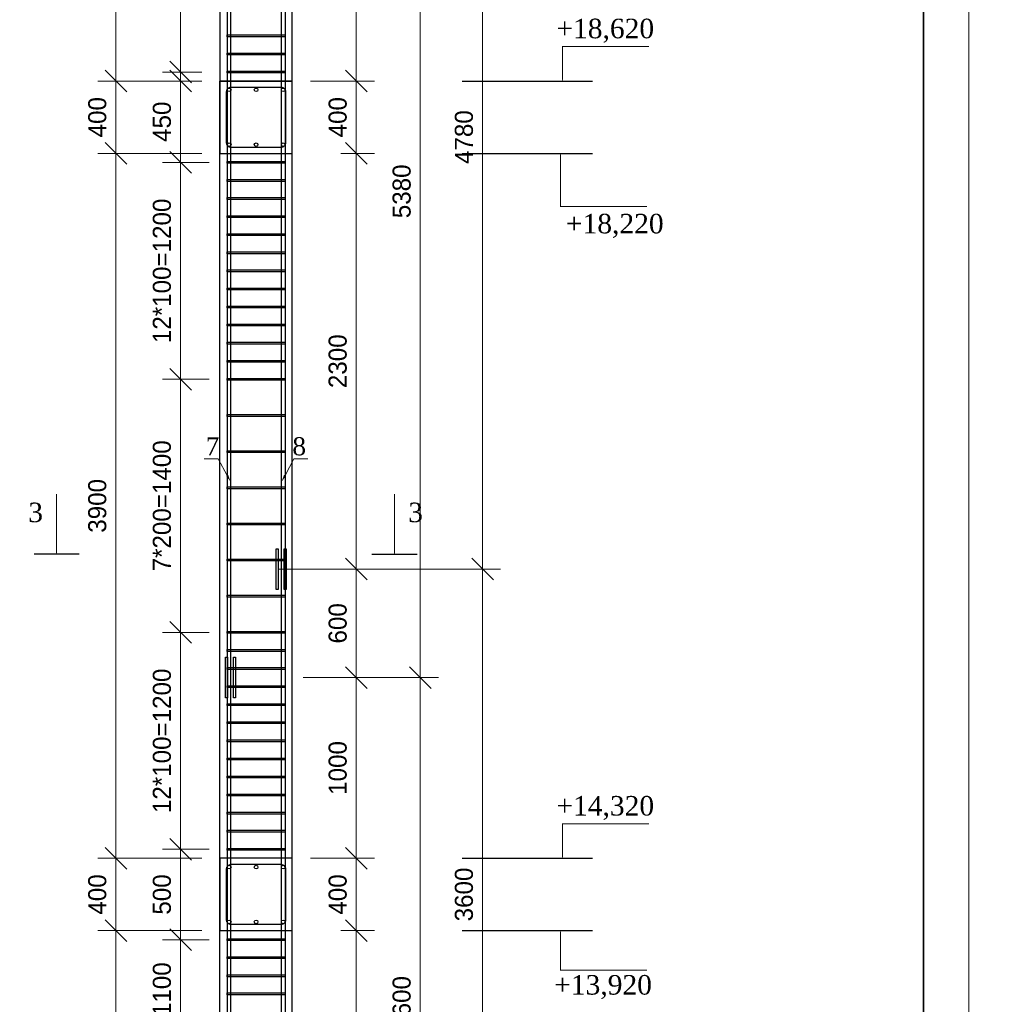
# Model space of a CAD drawing. Header units: millimetres. Extents: x -33345 to 4712671, y -3392 to 121473.
# Tile 432 of 656: x 2282553 to 2293302, y 84047 to 94941. Entities that reach past the tile are written whole.
import ezdxf
from ezdxf import colors
from ezdxf.entities.mleader import LeaderData, LeaderLine
from ezdxf.math import Vec2, Vec3

# ---------------------------------------------------------------- set-up
doc = ezdxf.new("R2010")
doc.units = ezdxf.units.MM
doc.styles.add('ISOCTEUR', font='isocpeui.ttf')
doc.styles.add('SIMPLEX350', font='times.ttf', dxfattribs={"height": 350})
doc.styles.add('WMF-Times New Roman2', font='times.ttf')
doc.styles.add('X-U-RW-01$0$StyleROMANS', font='GOTHIC.TTF')
doc.dimstyles.new('ISO-100', dxfattribs={"dimtxt": 200, "dimasz": 120, "dimexe": 100, "dimexo": 100, "dimgap": 50, "dimtad": 1, "dimdec": 0, "dimtxsty": 'ISOCTEUR', "dimblk": 'OBLIQUE', "dimcen": 0, "dimdle": 100, "dimclrd": 256, "dimadec": 0, "dimazin": 0, "dimtfac": 1, "dimtdec": 0, "dimtmove": 0, "dimatfit": 3, "dimfxl": 1, "dimarcsym": 0})

# ---------------------------------------------------------------- blocks, each defined once
blk = doc.blocks.new('Qwet')
at = {"lineweight": 20}
blk.add_lwpolyline([(350715, -737612), (410115, -737612), (410115, -695612), (350715, -695612)], close=True, dxfattribs=at)
at = {"lineweight": 35}
blk.add_lwpolyline([(352715, -737112), (409615, -737112), (409615, -696112), (352715, -696112)], close=True, dxfattribs=at)
blk = doc.blocks.new('_Oblique')
at = {"color": 0, "linetype": 'ByBlock', "lineweight": -2}
blk.add_line((-0.5, -0.5), (0.5, 0.5), dxfattribs=at)
blk = doc.blocks.new('*D451')
at = {"lineweight": -2, "transparency": 16777216}
blk.add_line((2345382.6, 1477583.5), (2345382.6, 1478183.5), dxfattribs=at)
at = {"color": 0, "lineweight": -2, "transparency": 16777216}
for p, q in [((2345128.4, 1478083.5), (2345482.6, 1478083.5)), ((2345372.8, 1477683.5), (2345482.6, 1477683.5))]:
    blk.add_line(p, q, dxfattribs=at)
at = {"layer": 'Defpoints', "color": 0, "lineweight": 0, "transparency": 16777216}
for p in [(2345028.4, 1478083.5), (2345382.6, 1478083.5), (2345272.8, 1477683.5)]:
    blk.add_point(p, dxfattribs=at)
at = {"lineweight": -2, "transparency": 16777216, "xscale": 120, "yscale": 120, "zscale": 120}
for p, rotation in [((2345382.6, 1478083.5), 90), ((2345382.6, 1477683.5), 270)]:
    blk.add_blockref('_Oblique', p, dxfattribs=dict(at, rotation=rotation))
at = {"color": 0, "transparency": 16777216, "insert": (2345280.1, 1477883.5), "char_height": 100, "attachment_point": 5, "rotation": 90, "style": 'X-U-RW-01$0$StyleROMANS'}
blk.add_mtext('400', dxfattribs=at)
blk = doc.blocks.new('*D452')
at = {"lineweight": -2, "transparency": 16777216}
blk.add_line((2344052.8, 1477583.5), (2344052.8, 1478183.5), dxfattribs=at)
at = {"color": 0, "lineweight": -2, "transparency": 16777216}
for p, q in [((2344528.4, 1478083.5), (2343952.8, 1478083.5)), ((2344528.4, 1477683.5), (2343952.8, 1477683.5))]:
    blk.add_line(p, q, dxfattribs=at)
at = {"layer": 'Defpoints', "color": 0, "lineweight": 0, "transparency": 16777216}
for p in [(2344052.8, 1478083.5), (2344628.4, 1478083.5), (2344628.4, 1477683.5)]:
    blk.add_point(p, dxfattribs=at)
at = {"lineweight": -2, "transparency": 16777216, "xscale": 120, "yscale": 120, "zscale": 120}
for p, rotation in [((2344052.8, 1478083.5), 90), ((2344052.8, 1477683.5), 270)]:
    blk.add_blockref('_Oblique', p, dxfattribs=dict(at, rotation=rotation))
at = {"color": 0, "transparency": 16777216, "insert": (2343950.3, 1477883.5), "char_height": 100, "attachment_point": 5, "rotation": 90, "style": 'X-U-RW-01$0$StyleROMANS'}
blk.add_mtext('400', dxfattribs=at)
blk = doc.blocks.new('*D453')
at = {"lineweight": -2, "transparency": 16777216}
blk.add_line((2345382.6, 1481883.5), (2345382.6, 1482483.5), dxfattribs=at)
at = {"color": 0, "lineweight": -2, "transparency": 16777216}
for p, q in [((2345233.5, 1482383.5), (2345482.6, 1482383.5)), ((2345372.8, 1481983.5), (2345482.6, 1481983.5))]:
    blk.add_line(p, q, dxfattribs=at)
at = {"layer": 'Defpoints', "color": 0, "lineweight": 0, "transparency": 16777216}
for p in [(2345133.5, 1482383.5), (2345382.6, 1482383.5), (2345272.8, 1481983.5)]:
    blk.add_point(p, dxfattribs=at)
at = {"lineweight": -2, "transparency": 16777216, "xscale": 120, "yscale": 120, "zscale": 120}
for p, rotation in [((2345382.6, 1482383.5), 90), ((2345382.6, 1481983.5), 270)]:
    blk.add_blockref('_Oblique', p, dxfattribs=dict(at, rotation=rotation))
at = {"color": 0, "transparency": 16777216, "insert": (2345280.1, 1482183.5), "char_height": 100, "attachment_point": 5, "rotation": 90, "style": 'X-U-RW-01$0$StyleROMANS'}
blk.add_mtext('400', dxfattribs=at)
blk = doc.blocks.new('*D454')
at = {"lineweight": -2, "transparency": 16777216}
blk.add_line((2344052.8, 1481883.5), (2344052.8, 1482483.5), dxfattribs=at)
at = {"color": 0, "lineweight": -2, "transparency": 16777216}
for p, q in [((2344528.4, 1482383.5), (2343952.8, 1482383.5)), ((2344528.4, 1481983.5), (2343952.8, 1481983.5))]:
    blk.add_line(p, q, dxfattribs=at)
at = {"layer": 'Defpoints', "color": 0, "lineweight": 0, "transparency": 16777216}
for p in [(2344052.8, 1482383.5), (2344628.4, 1482383.5), (2344628.4, 1481983.5)]:
    blk.add_point(p, dxfattribs=at)
at = {"lineweight": -2, "transparency": 16777216, "xscale": 120, "yscale": 120, "zscale": 120}
for p, rotation in [((2344052.8, 1482383.5), 90), ((2344052.8, 1481983.5), 270)]:
    blk.add_blockref('_Oblique', p, dxfattribs=dict(at, rotation=rotation))
at = {"color": 0, "transparency": 16777216, "insert": (2343950.3, 1482183.5), "char_height": 100, "attachment_point": 5, "rotation": 90, "style": 'X-U-RW-01$0$StyleROMANS'}
blk.add_mtext('400', dxfattribs=at)
blk = doc.blocks.new('*D455')
at = {"lineweight": -2, "transparency": 16777216}
blk.add_line((2344410.3, 1481833.5), (2344410.3, 1482483.5), dxfattribs=at)
at = {"color": 0, "lineweight": -2, "transparency": 16777216}
for p, q in [((2344528.4, 1482383.5), (2344310.3, 1482383.5)), ((2344568.4, 1481933.5), (2344310.3, 1481933.5))]:
    blk.add_line(p, q, dxfattribs=at)
at = {"layer": 'Defpoints', "color": 0, "lineweight": 0, "transparency": 16777216}
for p in [(2344410.3, 1482383.5), (2344628.4, 1482383.5), (2344668.4, 1481933.5)]:
    blk.add_point(p, dxfattribs=at)
at = {"lineweight": -2, "transparency": 16777216, "xscale": 120, "yscale": 120, "zscale": 120}
for p, rotation in [((2344410.3, 1482383.5), 90), ((2344410.3, 1481933.5), 270)]:
    blk.add_blockref('_Oblique', p, dxfattribs=dict(at, rotation=rotation))
at = {"color": 0, "transparency": 16777216, "insert": (2344307.7, 1482158.5), "char_height": 100, "attachment_point": 5, "rotation": 90, "style": 'X-U-RW-01$0$StyleROMANS'}
blk.add_mtext('450', dxfattribs=at)
blk = doc.blocks.new('*D456')
at = {"lineweight": -2, "transparency": 16777216}
blk.add_line((2344052.8, 1474383.5), (2344052.8, 1477783.5), dxfattribs=at)
at = {"color": 0, "lineweight": -2, "transparency": 16777216}
for p, q in [((2344234.3, 1477683.5), (2343952.8, 1477683.5)), ((2344528.4, 1474483.5), (2343952.8, 1474483.5))]:
    blk.add_line(p, q, dxfattribs=at)
at = {"layer": 'Defpoints', "color": 0, "lineweight": 0, "transparency": 16777216}
for p in [(2344052.8, 1477683.5), (2344334.3, 1477683.5), (2344628.4, 1474483.5)]:
    blk.add_point(p, dxfattribs=at)
at = {"lineweight": -2, "transparency": 16777216, "xscale": 120, "yscale": 120, "zscale": 120}
for p, rotation in [((2344052.8, 1477683.5), 90), ((2344052.8, 1474483.5), 270)]:
    blk.add_blockref('_Oblique', p, dxfattribs=dict(at, rotation=rotation))
at = {"color": 0, "transparency": 16777216, "insert": (2343950.3, 1476083.5), "char_height": 100, "attachment_point": 5, "rotation": 90, "style": 'X-U-RW-01$0$StyleROMANS'}
blk.add_mtext('3200', dxfattribs=at)
blk = doc.blocks.new('*D457')
at = {"lineweight": -2, "transparency": 16777216}
blk.add_line((2344052.8, 1477983.5), (2344052.8, 1482083.5), dxfattribs=at)
at = {"color": 0, "lineweight": -2, "transparency": 16777216}
for p, q in [((2344286.6, 1481983.5), (2343952.8, 1481983.5)), ((2344528.4, 1478083.5), (2343952.8, 1478083.5))]:
    blk.add_line(p, q, dxfattribs=at)
at = {"layer": 'Defpoints', "color": 0, "lineweight": 0, "transparency": 16777216}
for p in [(2344052.8, 1481983.5), (2344386.6, 1481983.5), (2344628.4, 1478083.5)]:
    blk.add_point(p, dxfattribs=at)
at = {"lineweight": -2, "transparency": 16777216, "xscale": 120, "yscale": 120, "zscale": 120}
for p, rotation in [((2344052.8, 1481983.5), 90), ((2344052.8, 1478083.5), 270)]:
    blk.add_blockref('_Oblique', p, dxfattribs=dict(at, rotation=rotation))
at = {"color": 0, "transparency": 16777216, "insert": (2343950.3, 1480033.5), "char_height": 100, "attachment_point": 5, "rotation": 90, "style": 'X-U-RW-01$0$StyleROMANS'}
blk.add_mtext('3900', dxfattribs=at)
blk = doc.blocks.new('*D459')
at = {"lineweight": -2, "transparency": 16777216}
blk.add_line((2345382.6, 1475983.5), (2345382.6, 1477783.5), dxfattribs=at)
at = {"color": 0, "lineweight": -2, "transparency": 16777216}
for p, q in [((2345296.4, 1477683.5), (2345482.6, 1477683.5)), ((2345128.4, 1476083.5), (2345482.6, 1476083.5))]:
    blk.add_line(p, q, dxfattribs=at)
at = {"layer": 'Defpoints', "color": 0, "lineweight": 0, "transparency": 16777216}
for p in [(2345196.4, 1477683.5), (2345382.6, 1477683.5), (2345028.4, 1476083.5)]:
    blk.add_point(p, dxfattribs=at)
at = {"lineweight": -2, "transparency": 16777216, "xscale": 120, "yscale": 120, "zscale": 120}
for p, rotation in [((2345382.6, 1477683.5), 90), ((2345382.6, 1476083.5), 270)]:
    blk.add_blockref('_Oblique', p, dxfattribs=dict(at, rotation=rotation))
at = {"color": 0, "transparency": 16777216, "insert": (2345280.1, 1476883.5), "char_height": 100, "attachment_point": 5, "rotation": 90, "style": 'X-U-RW-01$0$StyleROMANS'}
blk.add_mtext('1600', dxfattribs=at)
blk = doc.blocks.new('*D469')
at = {"lineweight": -2, "transparency": 16777216}
blk.add_line((2345382.6, 1477983.5), (2345382.6, 1479183.5), dxfattribs=at)
at = {"color": 0, "lineweight": -2, "transparency": 16777216}
for p, q in [((2345089.3, 1479083.5), (2345482.6, 1479083.5)), ((2345128.4, 1478083.5), (2345482.6, 1478083.5))]:
    blk.add_line(p, q, dxfattribs=at)
at = {"layer": 'Defpoints', "color": 0, "lineweight": 0, "transparency": 16777216}
for p in [(2344989.3, 1479083.5), (2345382.6, 1479083.5), (2345028.4, 1478083.5)]:
    blk.add_point(p, dxfattribs=at)
at = {"lineweight": -2, "transparency": 16777216, "xscale": 120, "yscale": 120, "zscale": 120}
for p, rotation in [((2345382.6, 1479083.5), 90), ((2345382.6, 1478083.5), 270)]:
    blk.add_blockref('_Oblique', p, dxfattribs=dict(at, rotation=rotation))
at = {"color": 0, "transparency": 16777216, "insert": (2345280.1, 1478583.5), "char_height": 100, "attachment_point": 5, "rotation": 90, "style": 'X-U-RW-01$0$StyleROMANS'}
blk.add_mtext('1000', dxfattribs=at)
blk = doc.blocks.new('*D470')
at = {"lineweight": -2, "transparency": 16777216}
blk.add_line((2345382.6, 1479583.5), (2345382.6, 1482083.5), dxfattribs=at)
at = {"color": 0, "lineweight": -2, "transparency": 16777216}
for p, q in [((2345296.4, 1481983.5), (2345482.6, 1481983.5)), ((2345094.9, 1479683.5), (2345482.6, 1479683.5))]:
    blk.add_line(p, q, dxfattribs=at)
at = {"layer": 'Defpoints', "color": 0, "lineweight": 0, "transparency": 16777216}
for p in [(2345196.4, 1481983.5), (2345382.6, 1481983.5), (2344994.9, 1479683.5)]:
    blk.add_point(p, dxfattribs=at)
at = {"lineweight": -2, "transparency": 16777216, "xscale": 120, "yscale": 120, "zscale": 120}
for p, rotation in [((2345382.6, 1481983.5), 90), ((2345382.6, 1479683.5), 270)]:
    blk.add_blockref('_Oblique', p, dxfattribs=dict(at, rotation=rotation))
at = {"color": 0, "transparency": 16777216, "insert": (2345280.1, 1480833.5), "char_height": 100, "attachment_point": 5, "rotation": 90, "style": 'X-U-RW-01$0$StyleROMANS'}
blk.add_mtext('2300', dxfattribs=at)
blk = doc.blocks.new('*D489')
at = {"lineweight": -2, "transparency": 16777216}
blk.add_line((2344410.3, 1476433.5), (2344410.3, 1477733.5), dxfattribs=at)
at = {"color": 0, "lineweight": -2, "transparency": 16777216}
for p, q in [((2344483.5, 1477633.5), (2344310.3, 1477633.5)), ((2344492.1, 1476533.5), (2344310.3, 1476533.5))]:
    blk.add_line(p, q, dxfattribs=at)
at = {"layer": 'Defpoints', "color": 0, "lineweight": 0, "transparency": 16777216}
for p in [(2344410.3, 1477633.5), (2344583.5, 1477633.5), (2344592.1, 1476533.5)]:
    blk.add_point(p, dxfattribs=at)
at = {"lineweight": -2, "transparency": 16777216, "xscale": 120, "yscale": 120, "zscale": 120}
for p, rotation in [((2344410.3, 1477633.5), 90), ((2344410.3, 1476533.5), 270)]:
    blk.add_blockref('_Oblique', p, dxfattribs=dict(at, rotation=rotation))
at = {"color": 0, "transparency": 16777216, "insert": (2344307.7, 1477108.5), "char_height": 100, "attachment_point": 5, "rotation": 90, "style": 'X-U-RW-01$0$StyleROMANS'}
blk.add_mtext('100*11=1100', dxfattribs=at)
blk = doc.blocks.new('*D490')
at = {"lineweight": -2, "transparency": 16777216}
blk.add_line((2344410.3, 1477533.5), (2344410.3, 1478233.5), dxfattribs=at)
at = {"color": 0, "lineweight": -2, "transparency": 16777216}
for p, q in [((2344568.4, 1478133.5), (2344310.3, 1478133.5)), ((2344568.4, 1477633.5), (2344310.3, 1477633.5))]:
    blk.add_line(p, q, dxfattribs=at)
at = {"layer": 'Defpoints', "color": 0, "lineweight": 0, "transparency": 16777216}
for p in [(2344410.3, 1478133.5), (2344668.4, 1478133.5), (2344668.4, 1477633.5)]:
    blk.add_point(p, dxfattribs=at)
at = {"lineweight": -2, "transparency": 16777216, "xscale": 120, "yscale": 120, "zscale": 120}
for p, rotation in [((2344410.3, 1478133.5), 90), ((2344410.3, 1477633.5), 270)]:
    blk.add_blockref('_Oblique', p, dxfattribs=dict(at, rotation=rotation))
at = {"color": 0, "transparency": 16777216, "insert": (2344307.7, 1477883.5), "char_height": 100, "attachment_point": 5, "rotation": 90, "style": 'X-U-RW-01$0$StyleROMANS'}
blk.add_mtext('500', dxfattribs=at)
blk = doc.blocks.new('*D353')
at = {"lineweight": -2, "transparency": 16777216}
blk.add_line((2344410.3, 1478033.5), (2344410.3, 1479433.5), dxfattribs=at)
at = {"color": 0, "lineweight": -2, "transparency": 16777216}
for p, q in [((2344568.4, 1479333.5), (2344310.3, 1479333.5)), ((2344528.4, 1478133.5), (2344310.3, 1478133.5))]:
    blk.add_line(p, q, dxfattribs=at)
at = {"layer": 'Defpoints', "color": 0, "lineweight": 0, "transparency": 16777216}
for p in [(2344410.3, 1479333.5), (2344668.4, 1479333.5), (2344628.4, 1478133.5)]:
    blk.add_point(p, dxfattribs=at)
at = {"lineweight": -2, "transparency": 16777216, "xscale": 120, "yscale": 120, "zscale": 120}
for p, rotation in [((2344410.3, 1479333.5), 90), ((2344410.3, 1478133.5), 270)]:
    blk.add_blockref('_Oblique', p, dxfattribs=dict(at, rotation=rotation))
at = {"color": 0, "transparency": 16777216, "insert": (2344307.7, 1478733.5), "char_height": 100, "attachment_point": 5, "rotation": 90, "style": 'X-U-RW-01$0$StyleROMANS'}
blk.add_mtext('12*100=1200', dxfattribs=at)
blk = doc.blocks.new('*D491')
at = {"lineweight": -2, "transparency": 16777216}
blk.add_line((2344410.3, 1479233.5), (2344410.3, 1480833.5), dxfattribs=at)
at = {"color": 0, "lineweight": -2, "transparency": 16777216}
for p, q in [((2344568.4, 1480733.5), (2344310.3, 1480733.5)), ((2344528.4, 1479333.5), (2344310.3, 1479333.5))]:
    blk.add_line(p, q, dxfattribs=at)
at = {"layer": 'Defpoints', "color": 0, "lineweight": 0, "transparency": 16777216}
for p in [(2344410.3, 1480733.5), (2344668.4, 1480733.5), (2344628.4, 1479333.5)]:
    blk.add_point(p, dxfattribs=at)
at = {"lineweight": -2, "transparency": 16777216, "xscale": 120, "yscale": 120, "zscale": 120}
for p, rotation in [((2344410.3, 1480733.5), 90), ((2344410.3, 1479333.5), 270)]:
    blk.add_blockref('_Oblique', p, dxfattribs=dict(at, rotation=rotation))
at = {"color": 0, "transparency": 16777216, "insert": (2344307.7, 1480033.5), "char_height": 100, "attachment_point": 5, "rotation": 90, "style": 'X-U-RW-01$0$StyleROMANS'}
blk.add_mtext('7*200=1400', dxfattribs=at)
blk = doc.blocks.new('*D492')
at = {"lineweight": -2, "transparency": 16777216}
blk.add_line((2344410.3, 1480633.5), (2344410.3, 1482033.5), dxfattribs=at)
at = {"color": 0, "lineweight": -2, "transparency": 16777216}
for p, q in [((2344568.4, 1481933.5), (2344310.3, 1481933.5)), ((2344528.4, 1480733.5), (2344310.3, 1480733.5))]:
    blk.add_line(p, q, dxfattribs=at)
at = {"layer": 'Defpoints', "color": 0, "lineweight": 0, "transparency": 16777216}
for p in [(2344410.3, 1481933.5), (2344668.4, 1481933.5), (2344628.4, 1480733.5)]:
    blk.add_point(p, dxfattribs=at)
at = {"lineweight": -2, "transparency": 16777216, "xscale": 120, "yscale": 120, "zscale": 120}
for p, rotation in [((2344410.3, 1481933.5), 90), ((2344410.3, 1480733.5), 270)]:
    blk.add_blockref('_Oblique', p, dxfattribs=dict(at, rotation=rotation))
at = {"color": 0, "transparency": 16777216, "insert": (2344307.7, 1481333.5), "char_height": 100, "attachment_point": 5, "rotation": 90, "style": 'X-U-RW-01$0$StyleROMANS'}
blk.add_mtext('12*100=1200', dxfattribs=at)
blk = doc.blocks.new('*D502')
at = {"lineweight": -2, "transparency": 16777216}
blk.add_line((2345736.4, 1475383.5), (2345736.4, 1479183.5), dxfattribs=at)
at = {"color": 0, "lineweight": -2, "transparency": 16777216}
for p, q in [((2345280.9, 1479083.5), (2345836.4, 1479083.5)), ((2345528.4, 1475483.5), (2345836.4, 1475483.5))]:
    blk.add_line(p, q, dxfattribs=at)
at = {"layer": 'Defpoints', "color": 0, "lineweight": 0, "transparency": 16777216}
for p in [(2345180.9, 1479083.5), (2345736.4, 1479083.5), (2345428.4, 1475483.5)]:
    blk.add_point(p, dxfattribs=at)
at = {"lineweight": -2, "transparency": 16777216, "xscale": 120, "yscale": 120, "zscale": 120}
for p, rotation in [((2345736.4, 1479083.5), 90), ((2345736.4, 1475483.5), 270)]:
    blk.add_blockref('_Oblique', p, dxfattribs=dict(at, rotation=rotation))
at = {"color": 0, "transparency": 16777216, "insert": (2345633.9, 1477283.5), "char_height": 100, "attachment_point": 5, "rotation": 90, "style": 'X-U-RW-01$0$StyleROMANS'}
blk.add_mtext('3600', dxfattribs=at)
blk = doc.blocks.new('*D503')
at = {"lineweight": -2, "transparency": 16777216}
blk.add_line((2346080.9, 1475983.5), (2346080.9, 1479783.5), dxfattribs=at)
at = {"color": 0, "lineweight": -2, "transparency": 16777216}
for p, q in [((2344956.3, 1479683.5), (2346180.9, 1479683.5)), ((2345873, 1476083.5), (2346180.9, 1476083.5))]:
    blk.add_line(p, q, dxfattribs=at)
at = {"layer": 'Defpoints', "color": 0, "lineweight": 0, "transparency": 16777216}
for p in [(2344856.3, 1479683.5), (2346080.9, 1479683.5), (2345773, 1476083.5)]:
    blk.add_point(p, dxfattribs=at)
at = {"lineweight": -2, "transparency": 16777216, "xscale": 120, "yscale": 120, "zscale": 120}
for p, rotation in [((2346080.9, 1479683.5), 90), ((2346080.9, 1476083.5), 270)]:
    blk.add_blockref('_Oblique', p, dxfattribs=dict(at, rotation=rotation))
at = {"color": 0, "transparency": 16777216, "insert": (2345978.4, 1477883.5), "char_height": 100, "attachment_point": 5, "rotation": 90, "style": 'X-U-RW-01$0$StyleROMANS'}
blk.add_mtext('3600', dxfattribs=at)
blk = doc.blocks.new('*D504')
at = {"lineweight": -2, "transparency": 16777216}
blk.add_line((2345736.4, 1478983.5), (2345736.4, 1484563.5), dxfattribs=at)
at = {"color": 0, "lineweight": -2, "transparency": 16777216}
for p, q in [((2345128.4, 1484463.5), (2345836.4, 1484463.5)), ((2345528.4, 1479083.5), (2345836.4, 1479083.5))]:
    blk.add_line(p, q, dxfattribs=at)
at = {"layer": 'Defpoints', "color": 0, "lineweight": 0, "transparency": 16777216}
for p in [(2345028.4, 1484463.5), (2345736.4, 1484463.5), (2345428.4, 1479083.5)]:
    blk.add_point(p, dxfattribs=at)
at = {"lineweight": -2, "transparency": 16777216, "xscale": 120, "yscale": 120, "zscale": 120}
for p, rotation in [((2345736.4, 1484463.5), 90), ((2345736.4, 1479083.5), 270)]:
    blk.add_blockref('_Oblique', p, dxfattribs=dict(at, rotation=rotation))
at = {"color": 0, "transparency": 16777216, "insert": (2345633.9, 1481773.5), "char_height": 100, "attachment_point": 5, "rotation": 90, "style": 'X-U-RW-01$0$StyleROMANS'}
blk.add_mtext('5380', dxfattribs=at)
blk = doc.blocks.new('*D505')
at = {"lineweight": -2, "transparency": 16777216}
blk.add_line((2346080.9, 1479583.5), (2346080.9, 1484563.5), dxfattribs=at)
at = {"color": 0, "lineweight": -2, "transparency": 16777216}
for p, q in [((2345128.4, 1484463.5), (2346180.9, 1484463.5)), ((2345873, 1479683.5), (2346180.9, 1479683.5))]:
    blk.add_line(p, q, dxfattribs=at)
at = {"layer": 'Defpoints', "color": 0, "lineweight": 0, "transparency": 16777216}
for p in [(2345028.4, 1484463.5), (2346080.9, 1484463.5), (2345773, 1479683.5)]:
    blk.add_point(p, dxfattribs=at)
at = {"lineweight": -2, "transparency": 16777216, "xscale": 120, "yscale": 120, "zscale": 120}
for p, rotation in [((2346080.9, 1484463.5), 90), ((2346080.9, 1479683.5), 270)]:
    blk.add_blockref('_Oblique', p, dxfattribs=dict(at, rotation=rotation))
at = {"color": 0, "transparency": 16777216, "insert": (2345978.4, 1482073.5), "char_height": 100, "attachment_point": 5, "rotation": 90, "style": 'X-U-RW-01$0$StyleROMANS'}
blk.add_mtext('4780', dxfattribs=at)
blk = doc.blocks.new('*D507')
at = {"lineweight": -2, "transparency": 16777216}
blk.add_line((2345382.6, 1479783.5), (2345382.6, 1478983.5), dxfattribs=at)
at = {"color": 0, "lineweight": -2, "transparency": 16777216}
for p, q in [((2345088.4, 1479683.5), (2345482.6, 1479683.5)), ((2345089.3, 1479083.5), (2345482.6, 1479083.5))]:
    blk.add_line(p, q, dxfattribs=at)
at = {"layer": 'Defpoints', "color": 0, "lineweight": 0, "transparency": 16777216}
for p in [(2344988.4, 1479683.5), (2344989.3, 1479083.5), (2345382.6, 1479083.5)]:
    blk.add_point(p, dxfattribs=at)
at = {"lineweight": -2, "transparency": 16777216, "xscale": 120, "yscale": 120, "zscale": 120}
for p, rotation in [((2345382.6, 1479683.5), 90), ((2345382.6, 1479083.5), 270)]:
    blk.add_blockref('_Oblique', p, dxfattribs=dict(at, rotation=rotation))
at = {"color": 0, "transparency": 16777216, "insert": (2345280.1, 1479383.5), "char_height": 100, "attachment_point": 5, "rotation": 90, "style": 'X-U-RW-01$0$StyleROMANS'}
blk.add_mtext('600', dxfattribs=at)
blk = doc.blocks.new('*D484')
at = {"lineweight": -2, "transparency": 16777216}
blk.add_line((2344410.3, 1482333.5), (2344410.3, 1484133.5), dxfattribs=at)
at = {"color": 0, "lineweight": -2, "transparency": 16777216}
for p, q in [((2344568.4, 1484033.5), (2344310.3, 1484033.5)), ((2344528.4, 1482433.5), (2344310.3, 1482433.5))]:
    blk.add_line(p, q, dxfattribs=at)
at = {"layer": 'Defpoints', "color": 0, "lineweight": 0, "transparency": 16777216}
for p in [(2344410.3, 1484033.5), (2344668.4, 1484033.5), (2344628.4, 1482433.5)]:
    blk.add_point(p, dxfattribs=at)
at = {"lineweight": -2, "transparency": 16777216, "xscale": 120, "yscale": 120, "zscale": 120}
for p, rotation in [((2344410.3, 1484033.5), 90), ((2344410.3, 1482433.5), 270)]:
    blk.add_blockref('_Oblique', p, dxfattribs=dict(at, rotation=rotation))
at = {"color": 0, "transparency": 16777216, "insert": (2344307.7, 1483233.5), "char_height": 100, "attachment_point": 5, "rotation": 90, "style": 'X-U-RW-01$0$StyleROMANS'}
blk.add_mtext('16*100=1600', dxfattribs=at)
blk = doc.blocks.new('*D485')
at = {"lineweight": -2, "transparency": 16777216}
blk.add_line((2344052.8, 1482283.5), (2344052.8, 1484163.5), dxfattribs=at)
at = {"color": 0, "lineweight": -2, "transparency": 16777216}
for p, q in [((2344528.4, 1484063.5), (2343952.8, 1484063.5)), ((2344310.3, 1482383.5), (2343952.8, 1482383.5))]:
    blk.add_line(p, q, dxfattribs=at)
at = {"layer": 'Defpoints', "color": 0, "lineweight": 0, "transparency": 16777216}
for p in [(2344052.8, 1484063.5), (2344628.4, 1484063.5), (2344410.3, 1482383.5)]:
    blk.add_point(p, dxfattribs=at)
at = {"lineweight": -2, "transparency": 16777216, "xscale": 120, "yscale": 120, "zscale": 120}
for p, rotation in [((2344052.8, 1484063.5), 90), ((2344052.8, 1482383.5), 270)]:
    blk.add_blockref('_Oblique', p, dxfattribs=dict(at, rotation=rotation))
at = {"color": 0, "transparency": 16777216, "insert": (2343950.3, 1483223.5), "char_height": 100, "attachment_point": 5, "rotation": 90, "style": 'X-U-RW-01$0$StyleROMANS'}
blk.add_mtext('1680', dxfattribs=at)
blk = doc.blocks.new('*D359')
at = {"lineweight": -2, "transparency": 16777216}
blk.add_line((2345382.6, 1482283.5), (2345382.6, 1484163.5), dxfattribs=at)
at = {"color": 0, "lineweight": -2, "transparency": 16777216}
for p, q in [((2345128.4, 1484063.5), (2345482.6, 1484063.5)), ((2345128.4, 1482383.5), (2345482.6, 1482383.5))]:
    blk.add_line(p, q, dxfattribs=at)
at = {"layer": 'Defpoints', "color": 0, "lineweight": 0, "transparency": 16777216}
for p in [(2345028.4, 1484063.5), (2345382.6, 1484063.5), (2345028.4, 1482383.5)]:
    blk.add_point(p, dxfattribs=at)
at = {"lineweight": -2, "transparency": 16777216, "xscale": 120, "yscale": 120, "zscale": 120}
for p, rotation in [((2345382.6, 1484063.5), 90), ((2345382.6, 1482383.5), 270)]:
    blk.add_blockref('_Oblique', p, dxfattribs=dict(at, rotation=rotation))
at = {"color": 0, "transparency": 16777216, "insert": (2345280.1, 1483223.5), "char_height": 100, "attachment_point": 5, "rotation": 90, "style": 'X-U-RW-01$0$StyleROMANS'}
blk.add_mtext('1680', dxfattribs=at)
blk = doc.blocks.new('икпы')
at = {"color": 106}
for p, q in [((2344628.4, 1458913.5), (2344628.4, 1482383.5)), ((2345028.4, 1458913.5), (2345028.4, 1482383.5))]:
    blk.add_line(p, q, dxfattribs=at)
at = {"color": 106, "lineweight": 30}
for p, q in [((2343850.1, 1479765.4), (2343600.1, 1479765.4)), ((2345469.4, 1479765.4), (2345719.4, 1479765.4))]:
    blk.add_line(p, q, dxfattribs=at)
for points in [[(2344668.4, 1484463.5), (2344668.4, 1458423.9), (2344253.3, 1458423.9), (2344304.9, 1458403.9), (2344668.4, 1458403.9, 0.414214), (2344688.4, 1458423.9), (2344688.4, 1484463.5)], [(2344988.4, 1484463.5), (2344988.4, 1458423.9), (2345403.6, 1458423.9), (2345351.9, 1458403.9), (2344988.4, 1458403.9, -0.414214), (2344968.4, 1458423.9), (2344968.4, 1484463.5)]]:
    blk.add_lwpolyline(points, format="xyb")
at = {"color": 106}
blk.add_lwpolyline([(2344628.4, 1482383.5), (2345028.4, 1482383.5), (2345028.4, 1484463.5), (2344628.4, 1484463.5)], close=True, dxfattribs=at)
for points in [[(2344668.4, 1482638.5), (2344988.4, 1482638.5), (2344988.4, 1482628.5), (2344668.4, 1482628.5)], [(2344668.4, 1482538.5), (2344988.4, 1482538.5), (2344988.4, 1482528.5), (2344668.4, 1482528.5)], [(2344668.4, 1482438.5), (2344988.4, 1482438.5), (2344988.4, 1482428.5), (2344668.4, 1482428.5)], [(2344668.4, 1481938.5), (2344988.4, 1481938.5), (2344988.4, 1481928.5), (2344668.4, 1481928.5)], [(2344668.4, 1481838.5), (2344988.4, 1481838.5), (2344988.4, 1481828.5), (2344668.4, 1481828.5)], [(2344668.4, 1481738.5), (2344988.4, 1481738.5), (2344988.4, 1481728.5), (2344668.4, 1481728.5)], [(2344668.4, 1481638.5), (2344988.4, 1481638.5), (2344988.4, 1481628.5), (2344668.4, 1481628.5)], [(2344668.4, 1481538.5), (2344988.4, 1481538.5), (2344988.4, 1481528.5), (2344668.4, 1481528.5)], [(2344668.4, 1481438.5), (2344988.4, 1481438.5), (2344988.4, 1481428.5), (2344668.4, 1481428.5)], [(2344668.4, 1481338.5), (2344988.4, 1481338.5), (2344988.4, 1481328.5), (2344668.4, 1481328.5)], [(2344668.4, 1481238.5), (2344988.4, 1481238.5), (2344988.4, 1481228.5), (2344668.4, 1481228.5)], [(2344668.4, 1481138.5), (2344988.4, 1481138.5), (2344988.4, 1481128.5), (2344668.4, 1481128.5)], [(2344668.4, 1481038.5), (2344988.4, 1481038.5), (2344988.4, 1481028.5), (2344668.4, 1481028.5)], [(2344668.4, 1480938.5), (2344988.4, 1480938.5), (2344988.4, 1480928.5), (2344668.4, 1480928.5)], [(2344668.4, 1480838.5), (2344988.4, 1480838.5), (2344988.4, 1480828.5), (2344668.4, 1480828.5)], [(2344668.4, 1480738.5), (2344988.4, 1480738.5), (2344988.4, 1480728.5), (2344668.4, 1480728.5)], [(2344668.4, 1480538.5), (2344988.4, 1480538.5), (2344988.4, 1480528.5), (2344668.4, 1480528.5)], [(2344668.4, 1480338.5), (2344988.4, 1480338.5), (2344988.4, 1480328.5), (2344668.4, 1480328.5)], [(2344668.4, 1480138.5), (2344988.4, 1480138.5), (2344988.4, 1480128.5), (2344668.4, 1480128.5)], [(2344668.4, 1479938.5), (2344988.4, 1479938.5), (2344988.4, 1479928.5), (2344668.4, 1479928.5)], [(2344668.4, 1479738.5), (2344988.4, 1479738.5), (2344988.4, 1479728.5), (2344668.4, 1479728.5)], [(2344668.4, 1479538.5), (2344988.4, 1479538.5), (2344988.4, 1479528.5), (2344668.4, 1479528.5)], [(2344668.4, 1479338.5), (2344988.4, 1479338.5), (2344988.4, 1479328.5), (2344668.4, 1479328.5)], [(2344668.4, 1479238.5), (2344988.4, 1479238.5), (2344988.4, 1479228.5), (2344668.4, 1479228.5)], [(2344668.4, 1479138.5), (2344988.4, 1479138.5), (2344988.4, 1479128.5), (2344668.4, 1479128.5)], [(2344668.4, 1479038.5), (2344988.4, 1479038.5), (2344988.4, 1479028.5), (2344668.4, 1479028.5)], [(2344668.4, 1478938.5), (2344988.4, 1478938.5), (2344988.4, 1478928.5), (2344668.4, 1478928.5)], [(2344668.4, 1478838.5), (2344988.4, 1478838.5), (2344988.4, 1478828.5), (2344668.4, 1478828.5)], [(2344668.4, 1478738.5), (2344988.4, 1478738.5), (2344988.4, 1478728.5), (2344668.4, 1478728.5)], [(2344668.4, 1478638.5), (2344988.4, 1478638.5), (2344988.4, 1478628.5), (2344668.4, 1478628.5)], [(2344668.4, 1478538.5), (2344988.4, 1478538.5), (2344988.4, 1478528.5), (2344668.4, 1478528.5)], [(2344668.4, 1478438.5), (2344988.4, 1478438.5), (2344988.4, 1478428.5), (2344668.4, 1478428.5)], [(2344668.4, 1478338.5), (2344988.4, 1478338.5), (2344988.4, 1478328.5), (2344668.4, 1478328.5)], [(2344668.4, 1478238.5), (2344988.4, 1478238.5), (2344988.4, 1478228.5), (2344668.4, 1478228.5)], [(2344668.4, 1478138.5), (2344988.4, 1478138.5), (2344988.4, 1478128.5), (2344668.4, 1478128.5)], [(2344668.4, 1477638.5), (2344988.4, 1477638.5), (2344988.4, 1477628.5), (2344668.4, 1477628.5)], [(2344668.4, 1477538.5), (2344988.4, 1477538.5), (2344988.4, 1477528.5), (2344668.4, 1477528.5)], [(2344668.4, 1477438.5), (2344988.4, 1477438.5), (2344988.4, 1477428.5), (2344668.4, 1477428.5)], [(2344668.4, 1477338.5), (2344988.4, 1477338.5), (2344988.4, 1477328.5), (2344668.4, 1477328.5)]]:
    blk.add_lwpolyline(points, close=True)
for points in [[(2346524, 1482383.5, 0, 81, 0), (2346524, 1482493.6, 5.4, 5.4, 0), (2346524, 1482575.1, 5.4, 5.4, 0), (2347002.3, 1482575.1, 5.4, 5.4, 0)], [(2346512.8, 1481983.5, 0, 81, 0), (2346512.8, 1481873.5, 5.4, 5.4, 0), (2346512.8, 1481689.9, 5.4, 5.4, 0), (2346991.1, 1481689.9, 5.4, 5.4, 0)], [(2343725.1, 1479765.4, 0, 81, 0), (2343725.1, 1479875.4, 5.4, 5.4, 0), (2343725.1, 1480099.6, 5.4, 5.4, 0)], [(2345594.4, 1479765.4, 0, 81, 0), (2345594.4, 1479875.4, 5.4, 5.4, 0), (2345594.4, 1480099.6, 5.4, 5.4, 0)], [(2346524, 1478083.5, 0, 81, 0), (2346524, 1478193.6, 5.4, 5.4, 0), (2346524, 1478275.1, 5.4, 5.4, 0), (2347002.3, 1478275.1, 5.4, 5.4, 0)], [(2346512.8, 1477683.5, 0, 81, 0), (2346512.8, 1477573.5, 5.4, 5.4, 0), (2346512.8, 1477465, 5.4, 5.4, 0), (2346991.1, 1477465, 5.4, 5.4, 0)]]:
    blk.add_lwpolyline(points, format="xyseb", dxfattribs=at)
at = {"color": 106, "lineweight": 30}
for points in [[(2345028.4, 1482383.5), (2344628.4, 1482383.5), (2344628.4, 1481983.5), (2345028.4, 1481983.5)], [(2344940, 1479795.6), (2344951, 1479795.6), (2344951, 1479571.5), (2344940, 1479571.5)], [(2344983.8, 1479795.6), (2344994.9, 1479795.6), (2344994.9, 1479571.5), (2344983.8, 1479571.5)], [(2344660, 1479195.6), (2344671, 1479195.6), (2344671, 1478971.5), (2344660, 1478971.5)], [(2344703.8, 1479195.6), (2344714.9, 1479195.6), (2344714.9, 1478971.5), (2344703.8, 1478971.5)], [(2345028.4, 1478083.5), (2344628.4, 1478083.5), (2344628.4, 1477683.5), (2345028.4, 1477683.5)]]:
    blk.add_lwpolyline(points, close=True, dxfattribs=at)
at = {"color": 222, "true_color": 0xde218f}
for points in [[(2344993.4, 1482323.5, 0.414214), (2344968.4, 1482348.5), (2344688.4, 1482348.5, 0.414214), (2344663.4, 1482323.5), (2344663.4, 1482043.5, 0.414214), (2344688.4, 1482018.5), (2344968.4, 1482018.5, 0.414214), (2344993.4, 1482043.5)], [(2344993.4, 1478023.5, 0.414214), (2344968.4, 1478048.5), (2344688.4, 1478048.5, 0.414214), (2344663.4, 1478023.5), (2344663.4, 1477743.5, 0.414214), (2344688.4, 1477718.5), (2344968.4, 1477718.5, 0.414214), (2344993.4, 1477743.5)]]:
    blk.add_lwpolyline(points, format="xyb", close=True, dxfattribs=at)
at = {"color": 106, "lineweight": 30}
for points in [[(2345968.3, 1482383.5), (2346688.3, 1482383.5)], [(2345968.3, 1481983.5), (2346688.3, 1481983.5)], [(2345968.3, 1478083.5), (2346688.3, 1478083.5)], [(2345968.3, 1477683.5), (2346688.3, 1477683.5)]]:
    blk.add_lwpolyline(points, dxfattribs=at)
for centre in [(2344679.6, 1482335.1), (2344679.6, 1482335.1), (2344828.4, 1482335.1), (2344828.4, 1482335.1), (2344978.2, 1482335.1), (2344978.2, 1482335.1), (2344679.6, 1482031.9), (2344828.4, 1482031.9), (2344978.2, 1482031.9), (2344679.6, 1478035.1), (2344679.6, 1478035.1), (2344828.4, 1478035.1), (2344828.4, 1478035.1), (2344978.2, 1478035.1), (2344978.2, 1478035.1), (2344679.6, 1477731.9), (2344828.4, 1477731.9), (2344978.2, 1477731.9)]:
    blk.add_circle(centre, 10, dxfattribs=at)
at = {"color": 106, "char_height": 108, "attachment_point": 5, "style": 'WMF-Times New Roman2'}
for s, insert in [('+18{\\fTimes New Roman|b0|i0|c238|p18;,}620', (2346759.7, 1482661.7)), ('+18{\\fTimes New Roman|b0|i0|c238|p18;,}220', (2346812.4, 1481582.2)), ('3', (2343608.9, 1479996.6)), ('3', (2345710.7, 1479996.6)), ('+14{\\fTimes New Roman|b0|i0|c238|p18;,}320', (2346759.7, 1478361.7)), ('+13{\\fTimes New Roman|b0|i0|c238|p18;,}920', (2346747.7, 1477371))]:
    blk.add_mtext(s, dxfattribs=dict(at, insert=insert))
at = {"color": 106}
for base, p1, p2, picture, middle in [((2345736.4, 1484463.5), (2345428.4, 1479083.5), (2345028.4, 1484463.5), '*D504', (2345633.9, 1481773.5)), ((2346080.9, 1484463.5), (2345773, 1479683.5), (2345028.4, 1484463.5), '*D505', (2345978.4, 1482073.5)), ((2344052.8, 1484063.5), (2344410.3, 1482383.5), (2344628.4, 1484063.5), '*D485', (2343950.3, 1483223.5)), ((2345382.6, 1484063.5), (2345028.4, 1482383.5), (2345028.4, 1484063.5), '*D359', (2345280.1, 1483223.5)), ((2344052.8, 1482383.5), (2344628.4, 1481983.5), (2344628.4, 1482383.5), '*D454', (2343950.3, 1482183.5)), ((2344410.3, 1482383.5), (2344668.4, 1481933.5), (2344628.4, 1482383.5), '*D455', (2344307.7, 1482158.5)), ((2345382.6, 1482383.5), (2345272.8, 1481983.5), (2345133.5, 1482383.5), '*D453', (2345280.1, 1482183.5)), ((2344052.8, 1481983.5), (2344628.4, 1478083.5), (2344386.6, 1481983.5), '*D457', (2343950.3, 1480033.5)), ((2345382.6, 1481983.5), (2344994.9, 1479683.5), (2345196.4, 1481983.5), '*D470', (2345280.1, 1480833.5)), ((2346080.9, 1479683.5), (2345773, 1476083.5), (2344856.3, 1479683.5), '*D503', (2345978.4, 1477883.5)), ((2345382.6, 1479083.5), (2344988.4, 1479683.5), (2344989.3, 1479083.5), '*D507', (2345280.1, 1479383.5)), ((2345382.6, 1479083.5), (2345028.4, 1478083.5), (2344989.3, 1479083.5), '*D469', (2345280.1, 1478583.5)), ((2345736.4, 1479083.5), (2345428.4, 1475483.5), (2345180.9, 1479083.5), '*D502', (2345633.9, 1477283.5)), ((2344410.3, 1478133.5), (2344668.4, 1477633.5), (2344668.4, 1478133.5), '*D490', (2344307.7, 1477883.5)), ((2344052.8, 1478083.5), (2344628.4, 1477683.5), (2344628.4, 1478083.5), '*D452', (2343950.3, 1477883.5)), ((2345382.6, 1478083.5), (2345272.8, 1477683.5), (2345028.4, 1478083.5), '*D451', (2345280.1, 1477883.5)), ((2344052.8, 1477683.5), (2344628.4, 1474483.5), (2344334.3, 1477683.5), '*D456', (2343950.3, 1476083.5)), ((2345382.6, 1477683.5), (2345028.4, 1476083.5), (2345196.4, 1477683.5), '*D459', (2345280.1, 1476883.5))]:
    dim = blk.add_linear_dim(base=base, p1=p1, p2=p2, angle=90, dimstyle='ISO-100', override={"dimtxt": 100, "dimtxsty": 'X-U-RW-01$0$StyleROMANS', "dimtmove": 1}, dxfattribs=at)
    dim.commit()
    dim.dimension.update_dxf_attribs({"geometry": picture, "text_midpoint": middle})
for base, p1, p2, text, picture, middle in [((2344410.3, 1484033.5), (2344628.4, 1482433.5), (2344668.4, 1484033.5), '16*100=<>', '*D484', (2344307.7, 1483233.5)), ((2344410.3, 1481933.5), (2344628.4, 1480733.5), (2344668.4, 1481933.5), '12*100=<>', '*D492', (2344307.7, 1481333.5)), ((2344410.3, 1480733.5), (2344628.4, 1479333.5), (2344668.4, 1480733.5), '7*200=<>', '*D491', (2344307.7, 1480033.5)), ((2344410.3, 1479333.5), (2344628.4, 1478133.5), (2344668.4, 1479333.5), '12*100=<>', '*D353', (2344307.7, 1478733.5))]:
    dim = blk.add_linear_dim(base=base, p1=p1, p2=p2, angle=90, text=text, dimstyle='ISO-100', override={"dimtxt": 100, "dimtxsty": 'X-U-RW-01$0$StyleROMANS', "dimtmove": 1}, dxfattribs=at)
    dim.commit()
    dim.dimension.update_dxf_attribs({"geometry": picture, "text_midpoint": middle})
dim = blk.add_linear_dim(base=(2344410.3, 1477633.5), p1=(2344592.1, 1476533.5), p2=(2344583.5, 1477633.5), angle=90, text='100*11=<>', dimstyle='ISO-100', override={"dimtxt": 100, "dimtxsty": 'X-U-RW-01$0$StyleROMANS', "dimtmove": 1}, dxfattribs=at)
dim.commit()
dim.dimension.update_dxf_attribs({"geometry": '*D489', "text_midpoint": (2344410.3, 1477108.5), "dimtype": 128})
at = {"color": 106, "lineweight": 30}
ml = blk.add_multileader_mtext('Standard', dxfattribs=at)
ml.set_content('7', color=106, style='SIMPLEX350')
ml.set_leader_properties()
ml.build(insert=Vec2(0, 0))
ml.multileader.update_dxf_attribs({"text_left_attachment_type": 6, "text_right_attachment_type": 6, "dogleg_length": 0.141, "arrow_head_size": 39.3})
ctx = ml.context
ctx.base_point, ctx.char_height, ctx.arrow_head_size, ctx.landing_gap_size, ctx.plane_origin = Vec3(2344555.7, 1480293.1), 100, 39.3, 0.785, Vec3(2342826.2, 1474465.3)
ctx.left_attachment, ctx.right_attachment, ctx.text_align_type = 6, 6, 1
notes = []
notes.append((ctx, [(1, (1, 1, 0), (2344619.2, 1480293.1), (-1, 0), 0.141, [(1, [(2344687.2, 1480167.5)], 0, [])])]))
ctx.mtext.insert, ctx.mtext.alignment, ctx.mtext.flow_direction = Vec3(2344587.4, 1480413.1), 2, 5
ml = blk.add_multileader_mtext('Standard', dxfattribs=at)
ml.set_content('8', color=106, style='SIMPLEX350')
ml.set_leader_properties()
ml.build(insert=Vec2(0, 0))
ml.multileader.update_dxf_attribs({"text_left_attachment_type": 6, "text_right_attachment_type": 6, "dogleg_length": 0.36, "arrow_head_size": 39.3})
ctx = ml.context
ctx.base_point, ctx.char_height, ctx.arrow_head_size, ctx.landing_gap_size, ctx.plane_origin = Vec3(2345037.8, 1480293.1), 100, 39.3, 0.785, Vec3(2346830.7, 1474465.3)
ctx.left_attachment, ctx.right_attachment, ctx.text_align_type = 6, 6, 1
notes.append((ctx, [(1, (1, 1, 0), (2345037.7, 1480293.1), (1, 0), 0.141, [(1, [(2344969.6, 1480167.5)], 0, [])])]))
ctx.mtext.insert, ctx.mtext.alignment, ctx.mtext.flow_direction = Vec3(2345066.8, 1480413.1), 2, 5
for ctx, leaders in notes:
    for number, flags, end, landing, length, lines in leaders:
        leader = LeaderData()
        leader.index, (leader.has_last_leader_line, leader.has_dogleg_vector, leader.attachment_direction) = number, flags
        leader.last_leader_point, leader.dogleg_vector, leader.dogleg_length = Vec3(end), Vec3(landing), length
        for number, points, colour, breaks in lines:
            line = LeaderLine()
            line.index, line.vertices, line.color, line.breaks = number, Vec3.list(points), colors.encode_raw_color(colour), breaks
            leader.lines.append(line)
        ctx.leaders.append(leader)

msp = doc.modelspace()

# ---------------------------------------------------------------- block references
at = {"rotation": 270}
for p in [(2988664.059, 454616.444, 1359241.5), (3030664.059, 454616.444, 1359241.5)]:
    msp.add_blockref('Qwet', p, dxfattribs=at)
at = {"color": 177, "lineweight": 0, "true_color": 0x293189, "xscale": 2, "yscale": 2, "zscale": 2}
msp.add_blockref('икпы', (-2404488.158, -2870505.067), dxfattribs=at)

doc.saveas('drawing.dxf')
